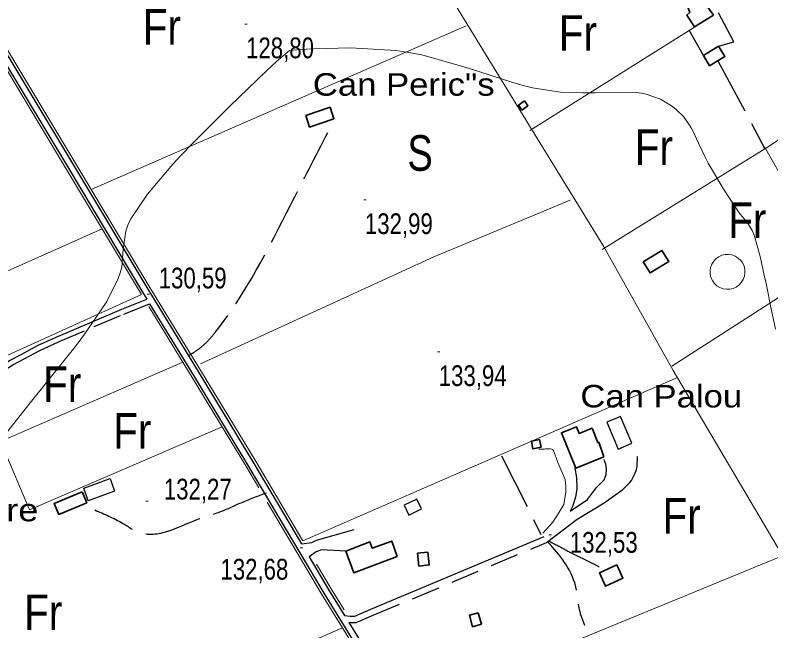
# Model space of a CAD drawing. Extents: x 487425 to 492029, y 4383576 to 4386788.
# Drawn here: x 489030 to 489348.7, y 4384922.2 to 4385181.6 of the extents above; entities that cross this region are included whole.
import ezdxf
from ezdxf.enums import TextEntityAlignment as Align

# ---------------------------------------------------------------- set-up
doc = ezdxf.new("R2010")
doc.units = 0
doc.header["$LTSCALE"] = 4
doc.linetypes.add('LONG_DASHED', pattern=[7.5, 6, -1.5])
doc.linetypes.add('MEDIUM_DASHED', pattern=[4.5, 3, -1.5])
for name, color, linetype, lineweight in [('21', 7, 'Continuous', 25), ('25', 7, 'LONG_DASHED', 25), ('38', 7, 'Continuous', 25), ('47', 7, 'Continuous', 35), ('51', 7, 'Continuous', 13), ('7', 7, 'Continuous', 13), ('9', 7, 'Continuous', 13)]:
    doc.layers.add(name, color=color, linetype=linetype, lineweight=lineweight)
doc.layers.add('31', color=7, linetype='Continuous')
doc.layers.add('5', color=7, linetype='Continuous')

msp = doc.modelspace()

# ---------------------------------------------------------------- linework, layer by layer
at = {"layer": '21'}
for points in [[(489279.52, 4385010.07), (489284.3, 4384998.8), (489290.08, 4385001.25), (489285.3, 4385012.52)], [(489058.94, 4384982.35), (489070.06, 4384986.35), (489071.98, 4384981), (489060.86, 4384977)], [(489199.41, 4384977.68), (489194.03, 4384975.07), (489196.03, 4384970.96), (489201.41, 4384973.57)]]:
    msp.add_lwpolyline(points, close=True, dxfattribs=at)
at = {"layer": '25'}
for p, q in [((489320.27, 4385164.6), (489314.3, 4385175.23)), ((489326.32, 4385162.39), (489346.24, 4385125.35)), ((489235.1, 4384995.95), (489251.75, 4384962.83))]:
    msp.add_line(p, q, dxfattribs=at)
msp.add_lwpolyline([(489326.64, 4385168.51), (489333.11, 4385170.39), (489326.65, 4385182.61)], dxfattribs=at)
at = {"layer": '38'}
msp.add_line((489170.75, 4384925.69), (489194.73, 4384886.93), dxfattribs=at)
for points in [[(489015.44, 4385178.51), (489052.45, 4385117.1), (489083.74, 4385064.9), (489085.54, 4385061.96)], [(489018.13, 4385178.93), (489054.61, 4385118.4), (489085.9, 4385066.21), (489107.63, 4385030.7), (489130.24, 4384993.46), (489150.71, 4384958.9)], [(489022.61, 4385032.92), (489027.86, 4385036.18), (489032.79, 4385038.76), (489039.38, 4385042.38), (489047.35, 4385045.99), (489062.52, 4385052.43), (489074.96, 4385057.76), (489085.54, 4385061.96)], [(489086.73, 4385060.01), (489105.47, 4385029.39), (489128.07, 4384992.16), (489160.17, 4384937.99), (489182.55, 4384901.81)], [(489254.1, 4384959.42), (489267.06, 4384969.25), (489278.46, 4384976.1), (489286.33, 4384981.79), (489289.06, 4384984.53), (489289.97, 4384985.57), (489291.43, 4384988.56), (489292.05, 4384990.2), (489292.29, 4384991.62), (489292.41, 4384995.67)], [(489266.02, 4384990.72), (489266.8, 4384986.81), (489266.9, 4384982.01), (489266.26, 4384978.57), (489265.09, 4384974.53), (489264.09, 4384972.59), (489271.43, 4384977.53), (489275.16, 4384982.52), (489278.35, 4384985.78), (489279.2, 4384988.02), (489279.45, 4384990.42), (489279.17, 4384992.37), (489278.59, 4384993.88), (489278.44, 4384994.33)], [(489150.71, 4384958.9), (489155.09, 4384959.35), (489157.12, 4384960.45), (489172.93, 4384964.92)], [(489168.94, 4384928.61), (489171.29, 4384928.38), (489173.22, 4384928.36), (489179.99, 4384931.25), (489253.05, 4384961.94)], [(489169.41, 4384955.74), (489166.9, 4384955.91), (489159.18, 4384956.38), (489156.99, 4384955.5), (489153.99, 4384953.37)], [(489153.99, 4384953.37), (489162.33, 4384939.3), (489168.94, 4384928.61)]]:
    msp.add_lwpolyline(points, dxfattribs=at)
at = {"layer": '38', "linetype": 'MEDIUM_DASHED'}
for points in [[(489023.8, 4385031.01), (489028.97, 4385034.23), (489033.86, 4385036.78), (489040.39, 4385040.37), (489048.26, 4385043.93), (489063.4, 4385050.36), (489075.82, 4385055.68), (489086.73, 4385060.01)], [(489170.75, 4384925.69), (489171.14, 4384925.65), (489173.77, 4384925.63), (489181.06, 4384928.74), (489254.1, 4384959.42)]]:
    msp.add_lwpolyline(points, dxfattribs=at)
at = {"layer": '38', "linetype": 'LONG_DASHED'}
for points in [[(489103.06, 4385038.17), (489107.78, 4385041.21), (489111.11, 4385044.17), (489114.69, 4385048.34), (489146.12, 4385101.54), (489161.85, 4385132.2)], [(489135.89, 4384980.2), (489125.19, 4384976.04), (489115.62, 4384971.95), (489107.71, 4384969.34), (489083.11, 4384963.32), (489075.35, 4384967.38), (489063.64, 4384972.99)], [(489254.55, 4384959.75), (489266.21, 4384941.28), (489268.04, 4384930.61), (489270.15, 4384924.58)], [(489255.04, 4384960.13), (489263.15, 4384955.79), (489276.73, 4384948.96)]]:
    msp.add_spline(points, degree=3, dxfattribs=at)
at = {"layer": '47'}
for points in [[(489318.26, 4385190.06), (489320.7, 4385186.96), (489324.46, 4385181.66), (489316.45, 4385176.73), (489313.21, 4385181.64), (489314.5, 4385182.75), (489313.63, 4385185.46)], [(489326.64, 4385168.51), (489320.24, 4385164.64), (489322.87, 4385160.3), (489329.27, 4385164.17)], [(489244.75, 4385145.51), (489242.23, 4385143.68), (489243.73, 4385141.62), (489246.25, 4385143.45)], [(489152.56, 4385139.36), (489162.83, 4385142.82), (489164.47, 4385137.94), (489154.2, 4385134.48)], [(489294.92, 4385077.72), (489302.8, 4385082.47), (489305.65, 4385077.75), (489297.77, 4385073)], [(489278.23, 4384995.46), (489266.4, 4384990.72), (489260.41, 4385005.64), (489266.72, 4385008.19), (489267.86, 4385005.35), (489273.31, 4385007.53), (489275.72, 4385001.49), (489276.13, 4385001.68)], [(489251.79, 4384999.51), (489251.16, 4385002.77), (489247.77, 4385002.11), (489248.4, 4384998.85)], [(489058.25, 4384980.78), (489046.46, 4384975.82), (489048.39, 4384971.22), (489060.18, 4384976.18)], [(489191.1, 4384953.46), (489172.87, 4384946.62), (489169.41, 4384955.81), (489179.61, 4384959.67), (489180.63, 4384956.95), (489188.81, 4384960.02)], [(489199.67, 4384954.87), (489200.27, 4384949.44), (489204.64, 4384949.93), (489204.04, 4384955.36)], [(489283.79, 4384949.93), (489276.44, 4384946.58), (489278.96, 4384941.06), (489286.31, 4384944.41)], [(489225.34, 4384929.82), (489226.66, 4384924.95), (489222.88, 4384923.92), (489221.56, 4384928.79)]]:
    msp.add_lwpolyline(points, close=True, dxfattribs=at)
at = {"layer": '51'}
for p, q in [((489062.05, 4385108.2), (489220.28, 4385177.15)), ((489247.01, 4385133.03), (489316.91, 4385176.87)), ((489346.04, 4385126.13), (489371.85, 4385080.82)), ((488923.45, 4385027.78), (489066.7, 4385091.55)), ((488881.68, 4384972.61), (489082.99, 4385063.75)), ((488897.28, 4384947.05), (489100.68, 4385035.46)), ((489198.71, 4384890.28), (489352.25, 4384953.28)), ((488964.11, 4384835.23), (489168.09, 4384923.44))]:
    msp.add_line(p, q, dxfattribs=at)
for points in [[(489070.32, 4385428.68), (489128.85, 4385330.93), (489151.38, 4385292.79), (489173.15, 4385255.18), (489216.83, 4385183.94), (489248.06, 4385133.09), (489278.19, 4385084.29), (489307.53, 4385031.89), (489352.72, 4384955.3), (489418.46, 4384844.95), (489468.83, 4384761.92), (489515.01, 4384686.08), (489572.92, 4384586.84), (489624.62, 4384501.7), (489685.23, 4384402.81), (489777.59, 4384250.81)], [(489277.58, 4385082.87), (489348.07, 4385126.48), (489403.34, 4385164.11), (489430.36, 4385179.11), (489459.09, 4385197.91), (489495.47, 4385219.45)], [(489016.46, 4385175.04), (489051.66, 4385116.63), (489083.25, 4385063.95)], [(489023, 4385173.03), (489055.57, 4385118.98), (489086.86, 4385066.79), (489108.58, 4385031.28), (489131.2, 4384994.03), (489151.29, 4384960.14)], [(489307.02, 4385033.69), (489410.03, 4385099.82), (489524.13, 4385171.43)], [(489264.01, 4385103.65), (489206.57, 4385079.77), (489108.15, 4385034.76)], [(489086.41, 4385058.79), (489104.69, 4385028.91), (489127.28, 4384991.69), (489132.73, 4384982.5)], [(489151.29, 4384960.14), (489250.71, 4385003.35), (489309.3, 4385028.87)], [(489023.81, 4385002.05), (489036.03, 4384973.23), (489117.27, 4385008.2)], [(489250.81, 4384998.7), (489251.94, 4384998.68), (489252.46, 4384998.68), (489253.21, 4384998.74), (489253.74, 4384998.81), (489254.19, 4384998.88), (489255.69, 4384998.87), (489256.29, 4384998.71), (489256.66, 4384998.56), (489257.11, 4384998.18), (489258.92, 4384993.05), (489261.99, 4384985.89), (489262.26, 4384982.96), (489262.23, 4384980.64), (489261.35, 4384975.47), (489258.98, 4384971.45), (489256.76, 4384967.95), (489252.58, 4384963.27)], [(489136.36, 4384976.37), (489159.38, 4384937.51), (489179.91, 4384904.34)], [(489157.12, 4384950.32), (489163.29, 4384939.88), (489168.8, 4384930.98)]]:
    msp.add_lwpolyline(points, dxfattribs=at)
msp.add_ellipse((489330.43, 4385073.45), major_axis=(6.62, -3.25), ratio=0.999987, dxfattribs=at)
at = {"layer": '7'}
for p, q in [((489126.91, 4385177.83), (489127.91, 4385177.83)), ((489177.01, 4385103.74), (489178.01, 4385103.74)), ((489085.71, 4385064.11), (489086.71, 4385064.11)), ((489208.16, 4385039.69), (489209.16, 4385039.69)), ((489085.16, 4384976.87), (489086.16, 4384976.87)), ((489255.15, 4384962.63), (489256.15, 4384962.63)), ((489150.28, 4384957.22), (489151.28, 4384957.22))]:
    msp.add_line(p, q, dxfattribs=at)
at = {"layer": '9'}
msp.add_lwpolyline([(489019.86, 4384997.61), (489036.3, 4385018.19), (489052.98, 4385038.87), (489056.69, 4385043.71), (489060.01, 4385048.15), (489068.72, 4385060.99), (489073.51, 4385070.64), (489074.36, 4385073.08), (489074.99, 4385075.41), (489075.54, 4385082.98), (489076.62, 4385090.74), (489077.59, 4385093.19), (489078.84, 4385095.77), (489085.78, 4385106.2), (489096.5, 4385118.78), (489100.13, 4385122.72), (489104.06, 4385126.86), (489120.65, 4385143.47), (489135.75, 4385157.93), (489138.73, 4385160.73), (489141.19, 4385162.99), (489145.75, 4385166.78), (489150.39, 4385167.15), (489152.91, 4385167.26), (489155.96, 4385167.37), (489171.4, 4385167.8), (489190.62, 4385166.74), (489196.04, 4385165.92), (489201.5, 4385164.86), (489221.61, 4385159.13), (489239.89, 4385153.21), (489244.21, 4385152.03), (489248.21, 4385151.06), (489259.95, 4385149.21), (489269.47, 4385148.88), (489272.07, 4385148.85), (489274.66, 4385148.86), (489283.84, 4385149.15), (489292.17, 4385149), (489294.21, 4385148.73), (489296.13, 4385148.37), (489302.12, 4385146.22), (489306.81, 4385143.39), (489307.91, 4385142.59), (489308.94, 4385141.79), (489311.94, 4385138.86), (489314.4, 4385135.33), (489315.08, 4385134.16), (489315.75, 4385132.91), (489318.18, 4385127.67), (489321.24, 4385121.21), (489322.32, 4385119.2), (489323.5, 4385117.08), (489328.58, 4385108.58), (489333.62, 4385100.83), (489334.77, 4385099.18), (489335.81, 4385097.74), (489338.69, 4385094.34), (489340.88, 4385090.81), (489341.49, 4385089.3), (489342.1, 4385087.55), (489344.31, 4385079.31), (489346.1, 4385071.4), (489346.44, 4385069.86), (489346.72, 4385068.6), (489347.17, 4385066.41), (489347.71, 4385063.57), (489348.04, 4385061.91), (489348.45, 4385059.86), (489350.61, 4385049.28)], dxfattribs=at)

# ---------------------------------------------------------------- texts
at = {"layer": '31'}
for s, width, p in [('Fr', 0.85, (489091.88, 4385169.21)), ('Fr', 0.85, (489267.33, 4385166.6)), ('Fr', 0.85, (489299.37, 4385118.52)), ('S', 0.8, (489200.79, 4385116.05)), ('Fr', 0.85, (489338.81, 4385087.7)), ('Fr', 0.85, (489049.85, 4385018.66)), ('Fr', 0.85, (489079.42, 4384998.93)), ('Fr', 0.85, (489311.08, 4384963.18)), ('Fr', 0.85, (489041.83, 4384922.49))]:
    msp.add_text(s, height=15, dxfattribs=dict(at, width=width)).set_placement(p, align=Align.CENTER)
at = {"layer": '5'}
for s, width, p in [('Can Peric"s', 1.15, (489155.57, 4385147.67)), ('Can Palou', 1.15, (489268.38, 4385016.31)), ('Can Pere', 1.2, (488975.41, 4384968.33))]:
    msp.add_text(s, height=9.5, dxfattribs=dict(at, width=width)).set_placement(p)
at = {"layer": '7', "width": 0.8}
for s, p in [('128,80', (489127.41, 4385163.46)), ('132,99', (489177.51, 4385089.37)), ('130,59', (489090.56, 4385066.46)), ('133,94', (489208.66, 4385025.32)), ('132,27', (489092.72, 4384977.52)), ('132,53', (489263.93, 4384955.07)), ('132,68', (489116.59, 4384943.77))]:
    msp.add_text(s, height=8.75, dxfattribs=at).set_placement(p)

doc.saveas('drawing.dxf')
